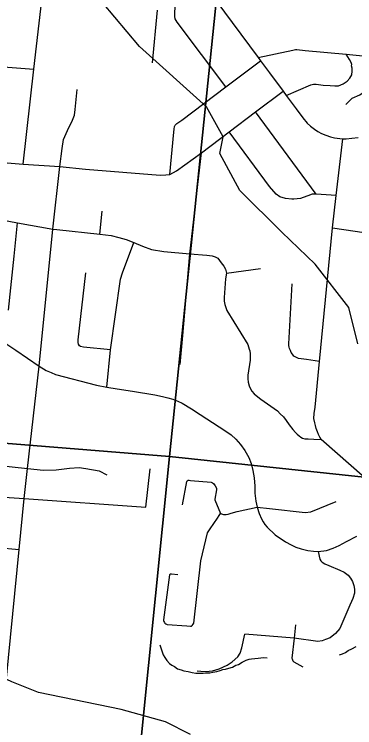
# Model space of a CAD drawing. Extents: x 0 to 34, y -2 to 22.
# Drawn here: x 6.064 to 6.671, y 18.207 to 19.479 of the extents above; entities that cross this region are included whole.
import ezdxf

# ---------------------------------------------------------------- set-up
doc = ezdxf.new("R2010")
doc.units = 0
for name, color, linetype in [('GM_X_City_Street', 7, 'Continuous'), ('GM_X_County_Road', 7, 'Continuous'), ('GM_X_Minor_River', 7, 'Continuous'), ('GM_X_Rail_Line', 7, 'Continuous'), ('GM_X_Section', 7, 'Continuous')]:
    doc.layers.add(name, color=color, linetype=linetype)

msp = doc.modelspace()

# ---------------------------------------------------------------- linework, layer by layer
at = {"layer": 'GM_X_City_Street'}
for p, q in [((6.3107, 19.3928), (6.3197, 19.4868)), ((6.6022, 19.1588), (6.4941, 19.3057)), ((6.2164, 19.0871), (6.2209, 19.1283)), ((6.4423, 19.0179), (6.5032, 19.0264)), ((6.2989, 18.6009), (6.3062, 18.6687)), ((6.0082, 18.5307), (6.0727, 18.5254))]:
    msp.add_line(p, q, dxfattribs=at)
for points in [[(6.4415, 19.3501), (6.3546, 19.4656), (6.3512, 19.4716), (6.3503, 19.4752), (6.3501, 19.4793), (6.3504, 19.4845), (6.3571, 19.5449), (6.3579, 19.5501), (6.3585, 19.5524), (6.3597, 19.5544), (6.3625, 19.557), (6.3774, 19.5668)], [(5.6967, 19.3951), (5.6977, 19.4021), (5.7009, 19.4073), (5.7063, 19.4115), (5.7128, 19.4126), (5.8443, 19.4023), (5.9131, 19.3966), (5.9897, 19.39), (6.099, 19.3814)], [(6.4991, 19.4022), (6.561, 19.4156), (6.5659, 19.4165), (6.5678, 19.4166), (6.583, 19.415), (6.656, 19.4082), (6.758, 19.3985), (6.8364, 19.3911)], [(6.5492, 19.3345), (6.5931, 19.3537), (6.5979, 19.355), (6.6026, 19.3548), (6.6148, 19.3533), (6.6275, 19.3525), (6.6359, 19.3517), (6.6426, 19.3521), (6.6505, 19.3552), (6.6575, 19.36), (6.6623, 19.3657), (6.6658, 19.3717), (6.6667, 19.3778), (6.6666, 19.3836), (6.6657, 19.3874), (6.6659, 19.39), (6.6648, 19.3935), (6.6619, 19.3988), (6.656, 19.4082)], [(6.3416, 19.1939), (6.3486, 19.2695), (6.3491, 19.2744), (6.3498, 19.2792), (6.3511, 19.282), (6.3541, 19.2845), (6.3631, 19.2906), (6.4415, 19.3501), (6.5032, 19.3962)], [(6.1455, 19.2082), (6.1495, 19.2402), (6.1519, 19.2559), (6.1589, 19.2721), (6.1678, 19.2906), (6.1716, 19.2997), (6.1727, 19.3097), (6.1763, 19.3456)], [(6.6381, 19.1562), (6.6022, 19.1588), (6.5953, 19.1586), (6.5934, 19.158), (6.5891, 19.1562), (6.5859, 19.155), (6.5746, 19.1512), (6.5624, 19.1497), (6.559, 19.1497), (6.5476, 19.1509), (6.5378, 19.1542), (6.5311, 19.1586), (6.519, 19.1726), (6.4471, 19.2699)], [(6.3601, 18.8548), (6.3647, 18.9068), (6.3774, 19.0523), (6.3982, 19.2325)], [(5.9729, 19.1258), (6.07, 19.1077), (6.1325, 19.0963), (6.1399, 19.0955), (6.2164, 19.0871), (6.2368, 19.0849), (6.2504, 19.0815), (6.2633, 19.0781), (6.2771, 19.0725), (6.2927, 19.0661), (6.309, 19.06), (6.3309, 19.0563), (6.3774, 19.0523), (6.4074, 19.0498), (6.4168, 19.0489), (6.4222, 19.0467), (6.4268, 19.0443), (6.4331, 19.0362), (6.4375, 19.0303), (6.4407, 19.025), (6.4423, 19.0179), (6.4407, 19.008), (6.4385, 18.9742), (6.4384, 18.9681), (6.4394, 18.9617), (6.4434, 18.9513), (6.4805, 18.8906), (6.4818, 18.8868), (6.4831, 18.8825), (6.4841, 18.8791), (6.4848, 18.8742), (6.4848, 18.863), (6.4806, 18.8361), (6.4806, 18.8294), (6.4813, 18.8237), (6.483, 18.8171), (6.4856, 18.8115), (6.4878, 18.8076), (6.4921, 18.8028), (6.4982, 18.7973), (6.5038, 18.7931), (6.5216, 18.7805), (6.5274, 18.7768), (6.5333, 18.7726), (6.5384, 18.7673), (6.544, 18.762), (6.5488, 18.7551), (6.5546, 18.7475), (6.5608, 18.7393), (6.5657, 18.7335), (6.5684, 18.7307), (6.572, 18.7276), (6.5752, 18.7255), (6.5782, 18.7238), (6.5824, 18.7227), (6.5883, 18.7223), (6.5986, 18.7216), (6.6115, 18.7214)], [(6.0538, 18.9521), (6.058, 18.9918), (6.0638, 19.0484), (6.07, 19.1077)], [(6.6319, 19.0989), (6.7081, 19.0876), (6.8667, 19.0705), (6.9023, 19.0666), (6.9119, 19.0637), (6.9222, 19.0595), (6.929, 19.0535), (7.0954, 18.8607)], [(6.2292, 18.8144), (6.2354, 18.8811), (6.2534, 19.0071), (6.2569, 19.0183), (6.2771, 19.0725)], [(6.2354, 18.8811), (6.1872, 18.8857), (6.1823, 18.8869), (6.1803, 18.8884), (6.1786, 18.8912), (6.1778, 18.8944), (6.1777, 18.8988), (6.1917, 19.0183)], [(6.6087, 18.8604), (6.5852, 18.8639), (6.5709, 18.866), (6.5629, 18.8699), (6.56, 18.8735), (6.5579, 18.8762), (6.5566, 18.8798), (6.5552, 18.8833), (6.5543, 18.8861), (6.554, 18.8887), (6.5536, 18.8918), (6.5594, 18.9989)], [(5.5601, 18.6821), (5.6182, 18.7122), (5.6192, 18.7127), (5.628, 18.7136), (5.6428, 18.7132), (5.8412, 18.6983), (5.8869, 18.6949), (5.899, 18.6937), (5.9185, 18.6863), (5.9303, 18.6848), (6.0076, 18.6799), (6.0325, 18.6753), (6.0876, 18.6697), (6.1162, 18.6667), (6.1387, 18.6672), (6.1627, 18.6699), (6.1798, 18.6713), (6.1919, 18.6698), (6.2153, 18.6653), (6.2288, 18.6584)], [(6.3643, 18.605), (6.3716, 18.6463), (6.3723, 18.6476), (6.374, 18.6485), (6.376, 18.6486), (6.3781, 18.6484), (6.4152, 18.6453), (6.4177, 18.6439), (6.4193, 18.6426), (6.4223, 18.6387), (6.4244, 18.6343), (6.4248, 18.6318), (6.4218, 18.6152), (6.4219, 18.614), (6.4318, 18.5891)], [(5.8352, 18.6314), (6.01, 18.6209), (6.0817, 18.6159), (6.2989, 18.6009)], [(6.4971, 18.6008), (6.5191, 18.5981), (6.5831, 18.5912), (6.593, 18.5922), (6.6384, 18.6105)], [(6.4318, 18.5891), (6.4373, 18.5877), (6.442, 18.5877), (6.4453, 18.5883), (6.451, 18.5898), (6.4614, 18.5927), (6.4971, 18.6008)], [(6.3559, 18.4798), (6.3443, 18.4811), (6.342, 18.481), (6.3413, 18.4807), (6.3409, 18.4802), (6.3303, 18.3995), (6.3303, 18.398), (6.3306, 18.3968), (6.3317, 18.3953), (6.3327, 18.3939), (6.3343, 18.3926), (6.3365, 18.3917), (6.3715, 18.3888), (6.3785, 18.3882), (6.3801, 18.3887), (6.3814, 18.3896), (6.3832, 18.392), (6.384, 18.3941), (6.3966, 18.5048), (6.4087, 18.5547), (6.4112, 18.5586), (6.4225, 18.5752), (6.4242, 18.5777), (6.4318, 18.5891)], [(6.6062, 18.5217), (6.6089, 18.5081), (6.6107, 18.5049), (6.6129, 18.5024), (6.6179, 18.4998), (6.625, 18.4969), (6.6449, 18.4883), (6.6526, 18.4846), (6.6594, 18.4797), (6.6636, 18.4743), (6.6673, 18.4683), (6.6696, 18.4612), (6.6707, 18.4544), (6.6709, 18.4473), (6.6679, 18.4377), (6.6654, 18.4325), (6.6628, 18.4259), (6.6446, 18.3843), (6.6367, 18.3755), (6.6272, 18.3675), (6.619, 18.3645), (6.6133, 18.3623), (6.6053, 18.3609), (6.5632, 18.3672), (6.4753, 18.3743)], [(6.5659, 18.3909), (6.5632, 18.3672), (6.5593, 18.3317), (6.5594, 18.33), (6.56, 18.3284), (6.5608, 18.3268), (6.5614, 18.3258), (6.5624, 18.3249), (6.5678, 18.3221), (6.5787, 18.3161)], [(6.3903, 18.3089), (6.3969, 18.3083), (6.4054, 18.3077), (6.4178, 18.3089), (6.4294, 18.3123), (6.4437, 18.3187), (6.4528, 18.325), (6.4629, 18.3339), (6.4669, 18.3404), (6.4701, 18.3498), (6.4753, 18.3743)]]:
    msp.add_lwpolyline(points, dxfattribs=at)
at = {"layer": 'GM_X_County_Road'}
for points in [[(6.08, 19.2123), (6.099, 19.3814), (6.1133, 19.5051), (6.115, 19.5254), (6.1263, 19.6215), (6.1272, 19.632), (6.1358, 19.713), (6.1423, 19.7722), (6.1458, 19.8051), (6.1504, 19.8429), (6.1558, 19.89)], [(6.3927, 19.5459), (6.4991, 19.4022), (6.5032, 19.3962), (6.5192, 19.3751), (6.5435, 19.3423), (6.5492, 19.3345), (6.5667, 19.311), (6.5789, 19.2945), (6.5867, 19.2852), (6.5924, 19.28), (6.5995, 19.2745), (6.6052, 19.2706), (6.6119, 19.2671), (6.6196, 19.2638), (6.6282, 19.2609), (6.6352, 19.2592), (6.6444, 19.2579), (6.6503, 19.2574), (6.656, 19.2575), (6.6662, 19.2586), (6.6771, 19.26)], [(5.8947, 19.2279), (6.08, 19.2123), (6.1455, 19.2082), (6.1913, 19.203), (6.3242, 19.1924), (6.3341, 19.1934), (6.3416, 19.1939), (6.3532, 19.2001), (6.3982, 19.2325), (6.4471, 19.2699), (6.4941, 19.3057), (6.5435, 19.3423)], [(6.7603, 18.5613), (6.7435, 18.5806), (6.7385, 18.587), (6.7271, 18.6067), (6.7185, 18.6232), (6.7122, 18.6306), (6.7042, 18.6402), (6.6894, 18.6529), (6.6115, 18.7214), (6.6091, 18.7254), (6.6065, 18.7305), (6.6048, 18.735), (6.6027, 18.7411), (6.6011, 18.7465), (6.6001, 18.7509), (6.5985, 18.7586), (6.5988, 18.7676), (6.6004, 18.7792), (6.6087, 18.8604), (6.6319, 19.0989), (6.6381, 19.1562), (6.6503, 19.2574)], [(6.1081, 18.8523), (6.1325, 19.0963), (6.1455, 19.2082)], [(6.0307, 18.9046), (6.067, 18.8806), (6.1081, 18.8523), (6.1207, 18.8443), (6.13, 18.8407), (6.1378, 18.8372), (6.2107, 18.818), (6.2292, 18.8144), (6.2476, 18.8114), (6.2746, 18.8072), (6.3147, 18.8007), (6.3284, 18.798), (6.338, 18.7957), (6.347, 18.7932), (6.3557, 18.7898), (6.3633, 18.786), (6.3799, 18.7762), (6.3957, 18.7657), (6.4292, 18.7438), (6.4431, 18.7349), (6.4508, 18.7296), (6.4593, 18.7219), (6.4674, 18.7125), (6.4754, 18.7016), (6.4823, 18.6894), (6.4864, 18.6784), (6.4896, 18.6661), (6.4918, 18.6527), (6.4929, 18.6382), (6.4933, 18.6256), (6.4948, 18.6115), (6.4971, 18.6008), (6.5006, 18.5895), (6.5048, 18.5797), (6.5078, 18.5745), (6.5111, 18.5696), (6.515, 18.5648), (6.5293, 18.5516), (6.5479, 18.539), (6.558, 18.5335), (6.5664, 18.5296), (6.5758, 18.5262), (6.5874, 18.5235), (6.598, 18.522), (6.6062, 18.5217)], [(6.0016, 18.0431), (6.0019, 18.0445), (6.021, 18.1411), (6.0254, 18.1559), (6.0314, 18.1723), (6.0371, 18.1896), (6.0415, 18.2083), (6.046, 18.2538), (6.0727, 18.5254), (6.0817, 18.6159), (6.0876, 18.6697), (6.1081, 18.8523)], [(6.6062, 18.5217), (6.6208, 18.5233), (6.6329, 18.5276), (6.6437, 18.5326), (6.6565, 18.5396), (6.6748, 18.5491)]]:
    msp.add_lwpolyline(points, dxfattribs=at)
at = {"layer": 'GM_X_Minor_River'}
for points in [[(6.6556, 19.3187), (6.6668, 19.3298), (6.6803, 19.3359), (6.69, 19.3425), (6.702, 19.3518), (6.7127, 19.3576), (6.7235, 19.3607), (6.7379, 19.3615), (6.7481, 19.3598), (6.7617, 19.3568), (6.7742, 19.3538), (6.7859, 19.3509), (6.798, 19.349), (6.8079, 19.348), (6.8182, 19.3485), (6.8335, 19.3527), (6.8454, 19.3574), (6.8557, 19.3625), (6.8703, 19.369), (6.8819, 19.374), (6.8961, 19.3809), (6.9103, 19.3889)], [(6.3235, 18.3553), (6.3256, 18.3499), (6.3298, 18.3376), (6.3327, 18.3329), (6.336, 18.3275), (6.3408, 18.322), (6.3453, 18.3189), (6.3498, 18.3164), (6.3554, 18.3125), (6.3618, 18.3104), (6.3663, 18.3087), (6.3739, 18.3074), (6.3814, 18.3057), (6.3879, 18.3047), (6.3936, 18.3046), (6.4012, 18.3047), (6.4058, 18.305), (6.413, 18.3055), (6.418, 18.3062), (6.4252, 18.3079), (6.431, 18.3096), (6.436, 18.311), (6.4409, 18.312), (6.4467, 18.3134), (6.4532, 18.3155), (6.459, 18.3187), (6.464, 18.3201), (6.4702, 18.3241), (6.4775, 18.3277), (6.4829, 18.3295), (6.4874, 18.3301), (6.4928, 18.3307), (6.4993, 18.3317), (6.5038, 18.3319), (6.5088, 18.3326), (6.5149, 18.332)], [(6.6439, 18.3376), (6.6497, 18.3393), (6.6547, 18.3414), (6.6597, 18.3451), (6.6659, 18.348), (6.674, 18.3523)]]:
    msp.add_lwpolyline(points, dxfattribs=at)
at = {"layer": 'GM_X_Rail_Line'}
for points in [[(6.6766, 18.8917), (6.6605, 18.9564), (6.6008, 19.034), (6.5411, 19.0908), (6.4665, 19.1654), (6.4307, 19.2311), (6.4367, 19.261), (6.4069, 19.3147), (6.2875, 19.4222), (6.1771, 19.5536), (6.1413, 19.6343), (6.1384, 19.6641), (6.1264, 19.703), (6.0488, 19.7328), (5.7789, 19.7547), (5.6798, 19.7484), (5.5911, 19.7272), (5.5025, 19.7251), (5.4223, 19.7251), (5.224, 19.7547)], [(6.3781, 18.1955), (6.3337, 18.2177), (6.2546, 18.2399), (6.1073, 18.27), (6.0598, 18.289), (5.8778, 18.373), (5.0656, 18.7866), (4.9864, 18.8325), (4.9405, 18.8737), (4.8962, 18.926), (4.8471, 19.0021), (4.7558, 19.2114), (4.6999, 19.3545), (4.657, 19.4903)]]:
    msp.add_lwpolyline(points, dxfattribs=at)
at = {"layer": 'GM_X_Section'}
for points in [[(5.4431, 19.7776), (6.443, 19.687), (6.3407, 18.6907), (5.3451, 18.7715)], [(7.4489, 19.5784), (7.3433, 18.5849), (6.3407, 18.6907), (6.443, 19.687)], [(6.3407, 18.6907), (6.241, 17.6971), (5.25, 17.7471), (5.3451, 18.7715)], [(7.3433, 18.5849), (7.2505, 17.5778), (6.241, 17.6971), (6.3407, 18.6907)]]:
    msp.add_lwpolyline(points, close=True, dxfattribs=at)

doc.saveas('drawing.dxf')
